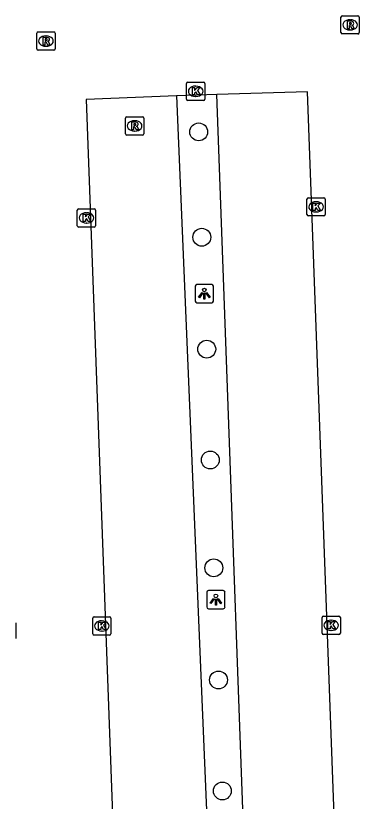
# Model space of a CAD drawing. Extents: x 160557 to 161245, y 385330 to 386505.
# Drawn here: x 161001.67 to 161020.45, y 386371.64 to 386414.63 of the extents above; entities that cross this region are included whole.
import ezdxf

# ---------------------------------------------------------------- set-up
doc = ezdxf.new("R2010")
doc.units = 0
for name, color, linetype in [('IMGEO_Boom', 7, 'Continuous'), ('IMGEO_Kolk', 7, 'Continuous'), ('IMGEO_Lichtpunt', 7, 'Continuous'), ('IMGEO_Parkeervlak_open', 7, 'Continuous'), ('IMGEO_Rijbaan_lokaal_open', 7, 'Continuous'), ('IMGEO_Rioolput', 7, 'Continuous')]:
    doc.layers.add(name, color=color, linetype=linetype)

msp = doc.modelspace()

# ---------------------------------------------------------------- linework, layer by layer
at = {"layer": 'IMGEO_Boom'}
for centre in [(161011.674, 386408.269), (161011.844, 386402.505), (161012.114, 386396.381), (161012.308, 386390.317), (161012.499, 386384.415), (161012.757, 386378.281), (161012.966, 386372.209)]:
    msp.add_circle(centre, 0.489, dxfattribs=at)
at = {"layer": 'IMGEO_Kolk'}
for p, q in [((161011.083, 386410.992), (161011.935, 386410.992)), ((161011.008, 386410.066), (161011.008, 386410.918)), ((161011.496, 386410.772), (161011.521, 386410.772)), ((161012.009, 386410.918), (161012.009, 386410.066)), ((161011.519, 386410.212), (161011.494, 386410.212)), ((161011.935, 386409.992), (161011.083, 386409.992)), ((161017.591, 386403.744), (161017.591, 386404.596)), ((161017.666, 386404.67), (161018.518, 386404.67)), ((161018.592, 386404.596), (161018.592, 386403.744)), ((161018.079, 386404.45), (161018.104, 386404.45)), ((161005.038, 386403.138), (161005.038, 386403.99)), ((161005.113, 386404.064), (161005.965, 386404.064)), ((161005.526, 386403.844), (161005.551, 386403.844)), ((161006.039, 386403.99), (161006.039, 386403.138)), ((161018.518, 386403.67), (161017.666, 386403.67)), ((161018.102, 386403.89), (161018.077, 386403.89)), ((161005.549, 386403.284), (161005.524, 386403.284)), ((161005.965, 386403.064), (161005.113, 386403.064)), ((161005.952, 386381.738), (161006.804, 386381.738)), ((161018.491, 386381.773), (161019.343, 386381.773)), ((161001.67, 386381.404), (161001.67, 386380.552)), ((161005.877, 386380.812), (161005.877, 386381.664)), ((161006.365, 386381.518), (161006.39, 386381.518)), ((161006.878, 386381.664), (161006.878, 386380.812)), ((161018.416, 386380.847), (161018.416, 386381.699)), ((161018.904, 386381.553), (161018.929, 386381.553)), ((161019.417, 386381.699), (161019.417, 386380.847)), ((161006.388, 386380.958), (161006.363, 386380.958)), ((161018.927, 386380.993), (161018.902, 386380.993)), ((161006.804, 386380.738), (161005.952, 386380.738)), ((161019.343, 386380.773), (161018.491, 386380.773))]:
    msp.add_line(p, q, dxfattribs=at)
for points in [[(161011.083, 386410.992), (161011.935, 386410.992)], [(161011.008, 386410.066), (161011.008, 386410.918)], [(161011.329, 386410.692), (161011.452, 386410.692), (161011.452, 386410.541), (161011.582, 386410.692), (161011.746, 386410.692), (161011.6, 386410.541), (161011.753, 386410.292), (161011.601, 386410.292), (161011.516, 386410.456), (161011.452, 386410.389), (161011.452, 386410.292), (161011.329, 386410.292), (161011.329, 386410.692)], [(161012.009, 386410.918), (161012.009, 386410.066)], [(161011.935, 386409.992), (161011.083, 386409.992)], [(161017.591, 386403.744), (161017.591, 386404.596)], [(161017.666, 386404.67), (161018.518, 386404.67)], [(161018.592, 386404.596), (161018.592, 386403.744)], [(161017.912, 386404.37), (161018.035, 386404.37), (161018.035, 386404.219), (161018.165, 386404.37), (161018.329, 386404.37), (161018.183, 386404.219), (161018.336, 386403.97), (161018.184, 386403.97), (161018.099, 386404.134), (161018.035, 386404.067), (161018.035, 386403.97), (161017.912, 386403.97), (161017.912, 386404.37)], [(161005.038, 386403.138), (161005.038, 386403.99)], [(161005.113, 386404.064), (161005.965, 386404.064)], [(161005.359, 386403.764), (161005.482, 386403.764), (161005.482, 386403.613), (161005.612, 386403.764), (161005.776, 386403.764), (161005.63, 386403.613), (161005.783, 386403.364), (161005.631, 386403.364), (161005.546, 386403.528), (161005.482, 386403.461), (161005.482, 386403.364), (161005.359, 386403.364), (161005.359, 386403.764)], [(161006.039, 386403.99), (161006.039, 386403.138)], [(161018.518, 386403.67), (161017.666, 386403.67)], [(161005.965, 386403.064), (161005.113, 386403.064)], [(161005.952, 386381.738), (161006.804, 386381.738)], [(161018.491, 386381.773), (161019.343, 386381.773)], [(161001.67, 386381.404), (161001.67, 386380.552)], [(161005.877, 386380.812), (161005.877, 386381.664)], [(161006.198, 386381.438), (161006.321, 386381.438), (161006.321, 386381.287), (161006.451, 386381.438), (161006.615, 386381.438), (161006.469, 386381.287), (161006.622, 386381.038), (161006.47, 386381.038), (161006.385, 386381.202), (161006.321, 386381.135), (161006.321, 386381.038), (161006.198, 386381.038), (161006.198, 386381.438)], [(161006.878, 386381.664), (161006.878, 386380.812)], [(161018.416, 386380.847), (161018.416, 386381.699)], [(161018.737, 386381.473), (161018.86, 386381.473), (161018.86, 386381.322), (161018.99, 386381.473), (161019.154, 386381.473), (161019.008, 386381.322), (161019.161, 386381.073), (161019.009, 386381.073), (161018.924, 386381.237), (161018.86, 386381.17), (161018.86, 386381.073), (161018.737, 386381.073), (161018.737, 386381.473)], [(161019.417, 386381.699), (161019.417, 386380.847)], [(161006.804, 386380.738), (161005.952, 386380.738)], [(161019.343, 386380.773), (161018.491, 386380.773)]]:
    msp.add_lwpolyline(points, dxfattribs=at)
for centre, start, end in [((161011.085, 386410.916), 91.552, 178.448), ((161011.085, 386410.916), 91.552, 178.448), ((161011.933, 386410.916), 1.552, 88.448), ((161011.933, 386410.916), 1.552, 88.448), ((161011.085, 386410.068), 181.552, 268.448), ((161011.085, 386410.068), 181.552, 268.448), ((161011.933, 386410.068), 271.552, 358.448), ((161011.933, 386410.068), 271.552, 358.448), ((161017.668, 386404.594), 91.552, 178.448), ((161017.668, 386404.594), 91.552, 178.448), ((161018.516, 386404.594), 1.552, 88.448), ((161018.516, 386404.594), 1.552, 88.448), ((161005.115, 386403.988), 91.552, 178.448), ((161005.115, 386403.988), 91.552, 178.448), ((161005.963, 386403.988), 1.552, 88.448), ((161005.963, 386403.988), 1.552, 88.448), ((161017.668, 386403.746), 181.552, 268.448), ((161017.668, 386403.746), 181.552, 268.448), ((161018.516, 386403.746), 271.552, 358.448), ((161018.516, 386403.746), 271.552, 358.448), ((161005.115, 386403.14), 181.552, 268.448), ((161005.115, 386403.14), 181.552, 268.448), ((161005.963, 386403.14), 271.552, 358.448), ((161005.963, 386403.14), 271.552, 358.448), ((161005.954, 386381.662), 91.552, 178.448), ((161005.954, 386381.662), 91.552, 178.448), ((161006.802, 386381.662), 1.552, 88.448), ((161006.802, 386381.662), 1.552, 88.448), ((161018.493, 386381.697), 91.552, 178.448), ((161018.493, 386381.697), 91.552, 178.448), ((161019.341, 386381.697), 1.552, 88.448), ((161019.341, 386381.697), 1.552, 88.448), ((161005.954, 386380.814), 181.552, 268.448), ((161005.954, 386380.814), 181.552, 268.448), ((161006.802, 386380.814), 271.552, 358.448), ((161006.802, 386380.814), 271.552, 358.448), ((161018.493, 386380.849), 181.552, 268.448), ((161018.493, 386380.849), 181.552, 268.448), ((161019.341, 386380.849), 271.552, 358.448), ((161019.341, 386380.849), 271.552, 358.448)]:
    msp.add_arc(centre, 0.0765, start, end, dxfattribs=at)
for centre, major_axis, ratio, start_param, end_param in [((161011.495, 386410.492), (-0.387, 0.002), 0.722429, 4.712389, 7.853982), ((161011.52, 386410.492), (-0.39, 0.002), 0.717154, 1.570796, 4.712389), ((161018.078, 386404.17), (-0.387, 0.002), 0.722429, 4.712389, 7.853982), ((161018.103, 386404.17), (-0.39, 0.002), 0.717154, 1.570796, 4.712389), ((161005.525, 386403.564), (-0.387, 0.002), 0.722429, 4.712389, 7.853982), ((161005.55, 386403.564), (-0.39, 0.002), 0.717154, 1.570796, 4.712389), ((161006.364, 386381.238), (-0.387, 0.002), 0.722429, 4.712389, 7.853982), ((161006.389, 386381.238), (-0.39, 0.002), 0.717154, 1.570796, 4.712389), ((161018.903, 386381.273), (-0.387, 0.002), 0.722429, 4.712389, 7.853982), ((161018.928, 386381.273), (-0.39, 0.002), 0.717154, 1.570796, 4.712389)]:
    msp.add_ellipse(centre, major_axis=major_axis, ratio=ratio, start_param=start_param, end_param=end_param, dxfattribs=at)
at = {"layer": 'IMGEO_Lichtpunt'}
for p, q in [((161011.484, 386399.822), (161011.484, 386399.015)), ((161011.484, 386399.822), (161011.484, 386399.015)), ((161012.386, 386399.917), (161011.578, 386399.917)), ((161012.386, 386399.917), (161011.578, 386399.917)), ((161012.48, 386399.015), (161012.48, 386399.822)), ((161012.48, 386399.015), (161012.48, 386399.822)), ((161011.578, 386398.921), (161012.386, 386398.921)), ((161011.578, 386398.921), (161012.386, 386398.921)), ((161012.115, 386383.082), (161012.115, 386382.275)), ((161012.115, 386383.082), (161012.115, 386382.275)), ((161013.017, 386383.177), (161012.209, 386383.177)), ((161013.017, 386383.177), (161012.209, 386383.177)), ((161013.111, 386382.275), (161013.111, 386383.082)), ((161013.111, 386382.275), (161013.111, 386383.082)), ((161012.209, 386382.181), (161013.017, 386382.181)), ((161012.209, 386382.181), (161013.017, 386382.181))]:
    msp.add_line(p, q, dxfattribs=at)
for points in [[(161011.858, 386399.486), (161011.897, 386399.458), (161011.709, 386399.196), (161011.671, 386399.223), (161011.858, 386399.486)], [(161011.96, 386399.438), (161012.007, 386399.438), (161012.007, 386399.116), (161011.96, 386399.116), (161011.96, 386399.438)], [(161012.07, 386399.458), (161012.108, 386399.485), (161012.295, 386399.223), (161012.256, 386399.195), (161012.07, 386399.458)], [(161012.489, 386382.746), (161012.528, 386382.718), (161012.34, 386382.456), (161012.302, 386382.483), (161012.489, 386382.746)], [(161012.591, 386382.698), (161012.638, 386382.698), (161012.638, 386382.376), (161012.591, 386382.376), (161012.591, 386382.698)], [(161012.701, 386382.718), (161012.739, 386382.745), (161012.926, 386382.483), (161012.887, 386382.455), (161012.701, 386382.718)]]:
    msp.add_lwpolyline(points, dxfattribs=at)
for centre in [(161011.983, 386399.62), (161012.614, 386382.88)]:
    msp.add_circle(centre, 0.0994, dxfattribs=at)
for centre, start, end in [((161011.578, 386399.822), 90, 180), ((161011.578, 386399.822), 90, 180), ((161012.386, 386399.822), 0, 90), ((161012.386, 386399.822), 0, 90), ((161011.578, 386399.015), 180, 270), ((161011.578, 386399.015), 180, 270), ((161012.386, 386399.015), 270, 0), ((161012.386, 386399.015), 270, 360), ((161012.209, 386383.082), 90, 180), ((161012.209, 386383.082), 90, 180), ((161013.017, 386383.082), 0, 90), ((161013.017, 386383.082), 0, 90), ((161012.209, 386382.275), 180, 270), ((161012.209, 386382.275), 180, 270), ((161013.017, 386382.275), 270, 0), ((161013.017, 386382.275), 270, 360)]:
    msp.add_arc(centre, 0.0946, start, end, dxfattribs=at)
at = {"layer": 'IMGEO_Parkeervlak_open'}
for points in [[(161010.464, 386410.235), (161012.184, 386368.977), (161013.331, 386333.507)], [(161015.374, 386333.518), (161014.73, 386353.66), (161012.672, 386410.307)]]:
    msp.add_lwpolyline(points, dxfattribs=at)
at = {"layer": 'IMGEO_Rijbaan_lokaal_open'}
for points in [[(161010.464, 386410.235), (161005.523, 386410.051), (161008.345, 386333.276), (161013.331, 386333.507)], [(161012.672, 386410.307), (161010.464, 386410.235)], [(161015.374, 386333.518), (161020.441, 386333.765), (161017.623, 386410.458), (161012.672, 386410.307)]]:
    msp.add_lwpolyline(points, dxfattribs=at)
at = {"layer": 'IMGEO_Rioolput'}
for p, q in [((161019.451, 386413.7), (161019.451, 386414.552)), ((161019.526, 386414.626), (161020.378, 386414.626)), ((161019.939, 386414.406), (161019.964, 386414.406)), ((161020.452, 386414.552), (161020.452, 386413.7)), ((161002.822, 386412.811), (161002.822, 386413.663)), ((161002.897, 386413.737), (161003.749, 386413.737)), ((161003.823, 386413.663), (161003.823, 386412.811)), ((161020.378, 386413.626), (161019.526, 386413.626)), ((161019.962, 386413.846), (161019.937, 386413.846)), ((161003.31, 386413.517), (161003.335, 386413.517)), ((161003.749, 386412.737), (161002.897, 386412.737)), ((161003.333, 386412.957), (161003.308, 386412.957)), ((161007.671, 386408.171), (161007.671, 386409.023)), ((161007.746, 386409.097), (161008.598, 386409.097)), ((161008.159, 386408.877), (161008.184, 386408.877)), ((161008.672, 386409.023), (161008.672, 386408.171)), ((161008.598, 386408.097), (161007.746, 386408.097)), ((161008.182, 386408.317), (161008.157, 386408.317))]:
    msp.add_line(p, q, dxfattribs=at)
for points in [[(161019.451, 386413.7), (161019.451, 386414.552)], [(161019.526, 386414.626), (161020.378, 386414.626)], [(161020.452, 386414.552), (161020.452, 386413.7)], [(161020.04, 386414.324), (161019.788, 386414.326), (161019.788, 386413.926)], [(161019.788, 386413.926), (161019.912, 386413.926), (161019.912, 386414.088), (161019.923, 386414.088)], [(161019.966, 386414.245), (161019.912, 386414.245), (161019.912, 386414.164)], [(161019.912, 386414.164), (161019.964, 386414.164)], [(161019.97, 386414.059), (161020.041, 386413.926), (161020.181, 386413.926), (161020.116, 386414.052)], [(161002.822, 386412.811), (161002.822, 386413.663)], [(161002.897, 386413.737), (161003.749, 386413.737)], [(161003.823, 386413.663), (161003.823, 386412.811)], [(161020.378, 386413.626), (161019.526, 386413.626)], [(161003.411, 386413.435), (161003.159, 386413.437), (161003.159, 386413.037)], [(161003.159, 386413.037), (161003.283, 386413.037), (161003.283, 386413.199), (161003.294, 386413.199)], [(161003.337, 386413.356), (161003.283, 386413.356), (161003.283, 386413.275)], [(161003.283, 386413.275), (161003.335, 386413.275)], [(161003.341, 386413.17), (161003.412, 386413.037), (161003.552, 386413.037), (161003.487, 386413.163)], [(161003.749, 386412.737), (161002.897, 386412.737)], [(161007.671, 386408.171), (161007.671, 386409.023)], [(161007.746, 386409.097), (161008.598, 386409.097)], [(161008.672, 386409.023), (161008.672, 386408.171)], [(161008.26, 386408.795), (161008.008, 386408.797), (161008.008, 386408.397)], [(161008.008, 386408.397), (161008.132, 386408.397), (161008.132, 386408.559), (161008.143, 386408.559)], [(161008.186, 386408.716), (161008.132, 386408.716), (161008.132, 386408.635)], [(161008.132, 386408.635), (161008.184, 386408.635)], [(161008.19, 386408.53), (161008.261, 386408.397), (161008.401, 386408.397), (161008.336, 386408.523)], [(161008.598, 386408.097), (161007.746, 386408.097)]]:
    msp.add_lwpolyline(points, dxfattribs=at)
for centre, radius, start, end in [((161019.528, 386414.55), 0.0765, 91.552, 178.448), ((161019.528, 386414.55), 0.0765, 91.552, 178.448), ((161020.376, 386414.55), 0.0765, 1.552, 88.448), ((161020.376, 386414.55), 0.0765, 1.552, 88.448), ((161019.922, 386414.035), 0.0533, 26.0293, 88.6989), ((161019.948, 386414.353), 0.19, 274.7715, 282.9687), ((161019.972, 386414.149), 0.0964, 77.0061, 93.1865), ((161019.986, 386414.206), 0.0378, 276.6634, 79.6772), ((161020.039, 386414.214), 0.109, 350.3612, 89.416), ((161020.037, 386414.214), 0.112, 277.5842, 350.9817), ((161020.021, 386413.999), 0.108, 29.5134, 73.7905), ((161002.899, 386413.661), 0.0765, 91.552, 178.448), ((161002.899, 386413.661), 0.0765, 91.552, 178.448), ((161003.747, 386413.661), 0.0765, 1.552, 88.448), ((161003.747, 386413.661), 0.0765, 1.552, 88.448), ((161019.528, 386413.702), 0.0765, 181.552, 268.448), ((161019.528, 386413.702), 0.0765, 181.552, 268.448), ((161020.376, 386413.702), 0.0765, 271.552, 358.448), ((161020.376, 386413.702), 0.0765, 271.552, 358.448), ((161003.293, 386413.146), 0.0533, 26.0293, 88.6989), ((161003.319, 386413.464), 0.19, 274.7715, 282.9687), ((161003.343, 386413.26), 0.0964, 77.0061, 93.1865), ((161003.357, 386413.317), 0.0378, 276.6634, 79.6772), ((161003.41, 386413.325), 0.109, 350.3612, 89.416), ((161003.408, 386413.325), 0.112, 277.5842, 350.9817), ((161003.392, 386413.11), 0.108, 29.5134, 73.7905), ((161002.899, 386412.813), 0.0765, 181.552, 268.448), ((161002.899, 386412.813), 0.0765, 181.552, 268.448), ((161003.747, 386412.813), 0.0765, 271.552, 358.448), ((161003.747, 386412.813), 0.0765, 271.552, 358.448), ((161007.748, 386409.021), 0.0765, 91.552, 178.448), ((161007.748, 386409.021), 0.0765, 91.552, 178.448), ((161008.596, 386409.021), 0.0765, 1.552, 88.448), ((161008.596, 386409.021), 0.0765, 1.552, 88.448), ((161008.142, 386408.506), 0.0533, 26.0293, 88.6989), ((161008.168, 386408.824), 0.19, 274.7715, 282.9687), ((161008.192, 386408.62), 0.0964, 77.0061, 93.1865), ((161008.206, 386408.677), 0.0378, 276.6634, 79.6772), ((161008.259, 386408.685), 0.109, 350.3612, 89.416), ((161008.257, 386408.685), 0.112, 277.5842, 350.9817), ((161008.241, 386408.47), 0.108, 29.5134, 73.7905), ((161007.748, 386408.173), 0.0765, 181.552, 268.448), ((161007.748, 386408.173), 0.0765, 181.552, 268.448), ((161008.596, 386408.173), 0.0765, 271.552, 358.448), ((161008.596, 386408.173), 0.0765, 271.552, 358.448)]:
    msp.add_arc(centre, radius, start, end, dxfattribs=at)
for centre, major_axis, ratio, start_param, end_param in [((161019.938, 386414.126), (-0.387, 0.002), 0.722429, 4.712389, 7.853982), ((161019.963, 386414.126), (-0.39, 0.002), 0.717154, 1.570796, 4.712389), ((161003.309, 386413.237), (-0.387, 0.002), 0.722429, 4.712389, 7.853982), ((161003.334, 386413.237), (-0.39, 0.002), 0.717154, 1.570796, 4.712389), ((161008.158, 386408.597), (-0.387, 0.002), 0.722429, 4.712389, 7.853982), ((161008.183, 386408.597), (-0.39, 0.002), 0.717154, 1.570796, 4.712389)]:
    msp.add_ellipse(centre, major_axis=major_axis, ratio=ratio, start_param=start_param, end_param=end_param, dxfattribs=at)

doc.saveas('drawing.dxf')
